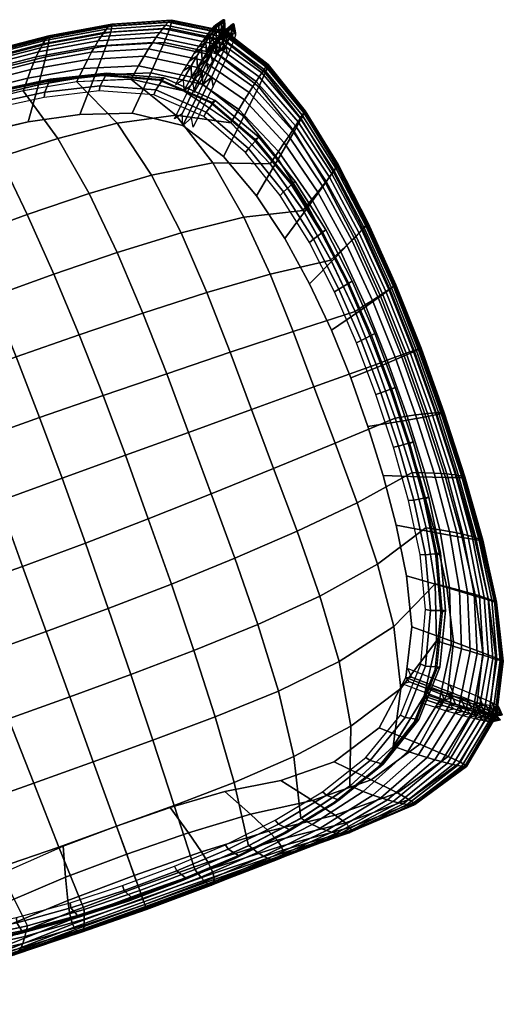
# Model space of a CAD drawing. Header units: inches. Extents: x -419 to 77, y -13 to 172.
# Tile 656 of 656: x 44 to 55, y 138 to 162. Entities that reach past the tile are written whole.
import ezdxf

# ---------------------------------------------------------------- set-up
doc = ezdxf.new("R2010")
doc.units = ezdxf.units.IN
doc.header["$MEASUREMENT"] = 0
for name, color, linetype in [('A-FURN', 1, 'Continuous'), ('A-FURN-3-OPENEST-SEAT-FABRIC-BASE', 144, 'Continuous'), ('A-FURN-3-OPENEST-SEAT-FABRIC-SURFACE', 141, 'Continuous'), ('A-FURN-3-OPENEST-SEAT-FRAME', 254, 'Continuous'), ('A-FURN-3-OPENEST-SEAT-THREAD', 254, 'Continuous')]:
    doc.layers.add(name, color=color, linetype=linetype)

# ---------------------------------------------------------------- blocks, each defined once
blk = doc.blocks.new('SOPN-XX-3D-3')
at = {"layer": 'A-FURN-3-OPENEST-SEAT-FRAME'}
for points, invisible_edges in [([(-1.272, 8.553), (-2.545, 8.468), (-2.769, -8.67, 0), (-1.384, -8.582, 0)], 10), ([(0.003, 8.58), (-1.272, 8.553), (-1.384, -8.582, 0), (0.003, -8.56, 0)], 10), ([(0.003, -8.56, 0), (0.003, 8.58), (1.279, 8.553), (1.39, -8.582, 0)], 5), ([(1.39, -8.582, 0), (1.279, 8.553), (2.551, 8.468), (2.775, -8.67, 0)], 5), ([(4.147, -8.875, 0), (2.775, -8.67, 0), (2.551, 8.468), (3.817, 8.312)], 10), ([(3.817, 8.312), (5.067, 8.058), (5.529, -8.893, 0), (4.147, -8.875, 0)], 10), ([(6.845, -8.484, 0), (5.529, -8.893, 0), (5.067, 8.058), (6.274, 7.65)], 10), ([(6.274, 7.65), (7.334, 6.953), (7.869, -7.556, 0), (6.845, -8.484, 0)], 10), ([(8.431, -6.443, 0), (7.869, -7.556, 0), (7.334, 6.953), (8.012, 5.904, 0)], 10), ([(8.012, 5.904, 0), (8.443, 4.728, 0), (8.731, -5.227, 0), (8.431, -6.443, 0)], 10), ([(8.913, -3.986, 0), (8.731, -5.227, 0), (8.443, 4.728, 0), (8.734, 3.509, 0)], 10), ([(8.734, 3.509, 0), (8.929, 2.27, 0), (9.023, -2.737), (8.913, -3.986, 0)], 10), ([(9.081, -1.485, 0), (9.023, -2.737), (8.929, 2.27, 0), (9.047, 1.022, 0)], 10), ([(9.047, 1.022, 0), (9.094, -0.231, 0), (9.081, -1.485, 0)], 8)]:
    blk.add_3dface(points, dxfattribs=dict(at, invisible_edges=invisible_edges))
at = {"layer": 'A-FURN-3-OPENEST-SEAT-FABRIC-BASE'}
mesh = blk.add_polymesh((13, 17), dxfattribs=at)
for k, corner in enumerate([(7.646, 7.735, 16.566), (7.937, 7.984, 15.5), (8.149, 8.155, 14.4), (8.321, 8.289, 13.288), (8.469, 8.398, 12.169), (8.599, 8.49, 11.047), (8.715, 8.569, 9.922), (8.819, 8.636, 8.795), (8.912, 8.693, 7.666), (8.994, 8.738, 6.537), (9.055, 8.765, 5.405), (9.086, 8.761, 4.272), (9.066, 8.709, 3.14), (8.968, 8.582, 2.018), (8.712, 8.305, 0.954), (8.129, 7.723, 0.204), (7.334, 6.953), (6.533, 8.437, 16.566), (6.813, 8.686, 15.5), (7.018, 8.857, 14.4), (7.186, 8.991, 13.288), (7.33, 9.099, 12.169), (7.458, 9.191, 11.047), (7.573, 9.269, 9.922), (7.676, 9.336, 8.795), (7.77, 9.393, 7.666), (7.852, 9.437, 6.537), (7.915, 9.463, 5.405), (7.948, 9.459, 4.272), (7.932, 9.407, 3.14), (7.84, 9.279, 2.018), (7.597, 9.002, 0.954), (7.038, 8.42, 0.204), (6.274, 7.65), (5.27, 8.832, 16.566), (5.519, 9.08, 15.5), (5.701, 9.252, 14.4), (5.851, 9.386, 13.288), (5.981, 9.496, 12.169), (6.096, 9.589, 11.047), (6.2, 9.668, 9.922), (6.295, 9.736, 8.795), (6.38, 9.794, 7.666), (6.455, 9.84, 6.537), (6.514, 9.867, 5.405), (6.545, 9.864, 4.272), (6.533, 9.813, 3.14), (6.453, 9.686, 2.018), (6.238, 9.41, 0.954), (5.744, 8.828, 0.204), (5.067, 8.058), (3.967, 9.071, 16.566), (4.168, 9.319, 15.5), (4.316, 9.492, 14.4), (4.438, 9.626, 13.288), (4.543, 9.737, 12.169), (4.637, 9.831, 11.047), (4.722, 9.911, 9.922), (4.8, 9.981, 8.795), (4.87, 10.04, 7.666), (4.932, 10.088, 6.537), (4.981, 10.116, 5.405), (5.007, 10.115, 4.272), (4.998, 10.064, 3.14), (4.935, 9.939, 2.018), (4.762, 9.663, 0.954), (4.363, 9.082, 0.204), (3.817, 8.312), (2.65, 9.213, 16.566), (2.791, 9.462, 15.5), (2.895, 9.635, 14.4), (2.98, 9.77, 13.288), (3.055, 9.882, 12.169), (3.121, 9.977, 11.047), (3.181, 10.058, 9.922), (3.236, 10.129, 8.795), (3.286, 10.19, 7.666), (3.33, 10.238, 6.537), (3.364, 10.268, 5.405), (3.383, 10.268, 4.272), (3.377, 10.218, 3.14), (3.333, 10.094, 2.018), (3.213, 9.819, 0.954), (2.934, 9.238, 0.204), (2.551, 8.468), (1.328, 9.288, 16.566), (1.4, 9.537, 15.5), (1.453, 9.71, 14.4), (1.498, 9.846, 13.288), (1.536, 9.958, 12.169), (1.57, 10.054, 11.047), (1.601, 10.136, 9.922), (1.63, 10.208, 8.795), (1.655, 10.27, 7.666), (1.678, 10.319, 6.537), (1.696, 10.35, 5.405), (1.706, 10.35, 4.272), (1.703, 10.302, 3.14), (1.681, 10.178, 2.018), (1.619, 9.903, 0.954), (1.475, 9.322, 0.204), (1.279, 8.553), (0.003, 9.311, 16.566), (0.003, 9.56, 15.5), (0.003, 9.733, 14.4), (0.003, 9.869, 13.288), (0.003, 9.982, 12.169), (0.003, 10.077, 11.047), (0.003, 10.16, 9.922), (0.003, 10.232, 8.795), (0.003, 10.294, 7.666), (0.003, 10.344, 6.537), (0.003, 10.375, 5.405), (0.003, 10.376, 4.272), (0.003, 10.328, 3.14), (0.003, 10.204, 2.018), (0.003, 9.93, 0.954), (0.003, 9.349, 0.204), (0.003, 8.58), (-1.322, 9.288, 16.566), (-1.394, 9.537, 15.5), (-1.447, 9.71, 14.4), (-1.491, 9.846, 13.288), (-1.53, 9.958, 12.169), (-1.564, 10.054, 11.047), (-1.595, 10.136, 9.922), (-1.623, 10.208, 8.795), (-1.649, 10.27, 7.666), (-1.672, 10.319, 6.537), (-1.69, 10.35, 5.405), (-1.7, 10.35, 4.272), (-1.697, 10.302, 3.14), (-1.675, 10.178, 2.018), (-1.612, 9.903, 0.954), (-1.469, 9.322, 0.204), (-1.272, 8.553), (-2.644, 9.213, 16.566), (-2.785, 9.462, 15.5), (-2.888, 9.635, 14.4), (-2.974, 9.77, 13.288), (-3.048, 9.882, 12.169), (-3.115, 9.977, 11.047), (-3.175, 10.058, 9.922), (-3.23, 10.129, 8.795), (-3.28, 10.19, 7.666), (-3.323, 10.238, 6.537), (-3.358, 10.268, 5.405), (-3.377, 10.268, 4.272), (-3.371, 10.218, 3.14), (-3.327, 10.094, 2.018), (-3.207, 9.819, 0.954), (-2.927, 9.238, 0.204), (-2.545, 8.468), (-3.961, 9.071, 16.566), (-4.162, 9.319, 15.5), (-4.31, 9.492, 14.4), (-4.431, 9.626, 13.288), (-4.537, 9.737, 12.169), (-4.631, 9.831, 11.047), (-4.716, 9.911, 9.922), (-4.794, 9.981, 8.795), (-4.864, 10.04, 7.666), (-4.926, 10.088, 6.537), (-4.974, 10.116, 5.405), (-5.001, 10.115, 4.272), (-4.992, 10.064, 3.14), (-4.929, 9.939, 2.018), (-4.756, 9.663, 0.954), (-4.357, 9.082, 0.204), (-3.811, 8.312), (-5.264, 8.832, 16.566), (-5.512, 9.08, 15.5), (-5.695, 9.252, 14.4), (-5.845, 9.386, 13.288), (-5.975, 9.496, 12.169), (-6.09, 9.589, 11.047), (-6.194, 9.668, 9.922), (-6.288, 9.736, 8.795), (-6.374, 9.794, 7.666), (-6.449, 9.84, 6.537), (-6.508, 9.867, 5.405), (-6.539, 9.864, 4.272), (-6.527, 9.813, 3.14), (-6.447, 9.686, 2.018), (-6.232, 9.41, 0.954), (-5.738, 8.828, 0.204), (-5.061, 8.058), (-6.527, 8.437, 16.566), (-6.807, 8.686, 15.5), (-7.012, 8.857, 14.4), (-7.18, 8.991, 13.288), (-7.324, 9.099, 12.169), (-7.452, 9.191, 11.047), (-7.567, 9.269, 9.922), (-7.67, 9.336, 8.795), (-7.764, 9.393, 7.666), (-7.846, 9.437, 6.537), (-7.909, 9.463, 5.405), (-7.942, 9.459, 4.272), (-7.926, 9.407, 3.14), (-7.834, 9.279, 2.018), (-7.59, 9.002, 0.954), (-7.032, 8.42, 0.204), (-6.268, 7.65), (-7.64, 7.735, 16.566), (-7.931, 7.984, 15.5), (-8.143, 8.155, 14.4), (-8.315, 8.289, 13.288), (-8.463, 8.398, 12.169), (-8.593, 8.49, 11.047), (-8.708, 8.569, 9.922), (-8.813, 8.636, 8.795), (-8.906, 8.693, 7.666), (-8.987, 8.738, 6.537), (-9.049, 8.765, 5.405), (-9.08, 8.761, 4.272), (-9.06, 8.709, 3.14), (-8.962, 8.582, 2.018), (-8.706, 8.305, 0.954), (-8.123, 7.723, 0.204), (-7.328, 6.953, 0)]):
    mesh.set_mesh_vertex(divmod(k, 17), corner)
mesh = blk.add_polymesh((13, 17), dxfattribs=at)
for k, corner in enumerate([(8.136, -8.138, 16.566), (8.437, -8.375, 15.507), (8.658, -8.543, 14.413), (8.839, -8.675, 13.308), (8.993, -8.786, 12.196), (9.13, -8.88, 11.08), (9.251, -8.961, 9.962), (9.361, -9.032, 8.841), (9.459, -9.093, 7.719), (9.544, -9.142, 6.595), (9.608, -9.174, 5.47), (9.639, -9.177, 4.342), (9.619, -9.136, 3.215), (9.519, -9.026, 2.098), (9.27, -8.787, 1.028), (8.694, -8.273, 0.231), (7.869, -7.556, 0), (8.875, -6.967, 16.566), (9.174, -7.196, 15.506), (9.389, -7.358, 14.413), (9.561, -7.486, 13.307), (9.704, -7.594, 12.195), (9.827, -7.687, 11.079), (9.934, -7.768, 9.961), (10.027, -7.839, 8.84), (10.109, -7.9, 7.718), (10.177, -7.951, 6.594), (10.225, -7.984, 5.468), (10.242, -7.99, 4.341), (10.208, -7.953, 3.214), (10.097, -7.849, 2.096), (9.839, -7.623, 1.026), (9.257, -7.131, 0.23), (8.431, -6.443, 0), (9.323, -5.655, 16.566), (9.619, -5.857, 15.506), (9.829, -6.001, 14.412), (9.993, -6.116, 13.306), (10.127, -6.214, 12.194), (10.239, -6.298, 11.078), (10.333, -6.372, 9.959), (10.413, -6.437, 8.838), (10.481, -6.495, 7.715), (10.535, -6.542, 6.591), (10.57, -6.574, 5.465), (10.574, -6.582, 4.337), (10.53, -6.551, 3.21), (10.41, -6.462, 2.092), (10.144, -6.265, 1.022), (9.557, -5.833, 0.229), (8.731, -5.227, 0), (9.578, -4.29, 16.566), (9.873, -4.453, 15.506), (10.08, -4.569, 14.411), (10.24, -4.663, 13.305), (10.368, -4.743, 12.192), (10.474, -4.813, 11.075), (10.562, -4.875, 9.955), (10.635, -4.93, 8.834), (10.696, -4.979, 7.711), (10.744, -5.019, 6.586), (10.773, -5.048, 5.46), (10.771, -5.057, 4.331), (10.721, -5.035, 3.204), (10.597, -4.966, 2.085), (10.327, -4.811, 1.016), (9.737, -4.471, 0.227), (8.913, -3.986, 0), (9.714, -2.909, 16.566), (10.008, -3.021, 15.505), (10.213, -3.102, 14.41), (10.372, -3.169, 13.303), (10.498, -3.225, 12.189), (10.601, -3.276, 11.071), (10.687, -3.32, 9.951), (10.758, -3.36, 8.829), (10.816, -3.396, 7.705), (10.862, -3.426, 6.58), (10.888, -3.448, 5.453), (10.884, -3.456, 4.324), (10.833, -3.443, 3.196), (10.707, -3.398, 2.077), (10.436, -3.297, 1.009), (9.845, -3.068, 0.224), (9.023, -2.737), (9.776, -1.521, 16.566), (10.068, -1.576, 15.504), (10.273, -1.617, 14.408), (10.43, -1.651, 13.3), (10.556, -1.681, 12.186), (10.659, -1.708, 11.067), (10.743, -1.732, 9.947), (10.814, -1.753, 8.824), (10.872, -1.773, 7.699), (10.917, -1.79, 6.573), (10.943, -1.802, 5.445), (10.94, -1.808, 4.316), (10.888, -1.805, 3.187), (10.763, -1.786, 2.068), (10.491, -1.743, 1), (9.899, -1.642, 0.221), (9.081, -1.485, 0), (9.787, -0.133, 16.566), (10.078, -0.127, 15.503), (10.282, -0.125, 14.407), (10.438, -0.124, 13.298), (10.564, -0.125, 12.182), (10.666, -0.126, 11.063), (10.751, -0.127, 9.942), (10.822, -0.128, 8.818), (10.88, -0.13, 7.693), (10.926, -0.132, 6.566), (10.952, -0.134, 5.437), (10.949, -0.138, 4.307), (10.899, -0.143, 3.178), (10.774, -0.151, 2.058), (10.501, -0.171, 0.991), (9.909, -0.205, 0.217), (9.094, -0.231, 0), (9.74, 1.255, 16.566), (10.031, 1.321, 15.503), (10.233, 1.367, 14.405), (10.389, 1.402, 13.295), (10.514, 1.431, 12.179), (10.616, 1.456, 11.059), (10.701, 1.477, 9.937), (10.771, 1.495, 8.812), (10.829, 1.512, 7.686), (10.874, 1.525, 6.559), (10.901, 1.532, 5.429), (10.899, 1.532, 4.298), (10.848, 1.518, 3.168), (10.724, 1.482, 2.048), (10.451, 1.401, 0.982), (9.858, 1.232, 0.214), (9.047, 1.022, 0), (9.615, 2.638, 16.566), (9.905, 2.761, 15.502), (10.107, 2.847, 14.404), (10.262, 2.914, 13.293), (10.387, 2.971, 12.176), (10.489, 3.019, 11.055), (10.574, 3.061, 9.932), (10.645, 3.098, 8.807), (10.703, 3.131, 7.68), (10.75, 3.157, 6.552), (10.777, 3.174, 5.422), (10.775, 3.175, 4.29), (10.726, 3.152, 3.159), (10.603, 3.09, 2.039), (10.33, 2.95, 0.973), (9.736, 2.654, 0.211), (8.929, 2.27, 0), (9.387, 4.008, 16.566), (9.676, 4.181, 15.501), (9.878, 4.302, 14.402), (10.035, 4.397, 13.291), (10.161, 4.477, 12.173), (10.265, 4.545, 11.052), (10.353, 4.604, 9.928), (10.426, 4.656, 8.802), (10.488, 4.702, 7.675), (10.538, 4.739, 6.546), (10.568, 4.762, 5.415), (10.57, 4.765, 4.283), (10.523, 4.733, 3.152), (10.403, 4.647, 2.031), (10.13, 4.454, 0.966), (9.537, 4.046, 0.208), (8.734, 3.509, 0), (9.02, 5.346, 16.566), (9.309, 5.559, 15.501), (9.513, 5.708, 14.401), (9.673, 5.825, 13.289), (9.804, 5.922, 12.171), (9.913, 6.005, 11.049), (10.007, 6.077, 9.925), (10.087, 6.14, 8.798), (10.156, 6.194, 7.67), (10.213, 6.238, 6.541), (10.25, 6.266, 5.41), (10.258, 6.268, 4.277), (10.218, 6.227, 3.145), (10.103, 6.122, 2.024), (9.834, 5.886, 0.96), (9.243, 5.387, 0.206), (8.443, 4.728, 0), (8.461, 6.616, 16.566), (8.751, 6.855, 15.5), (8.959, 7.022, 14.4), (9.125, 7.152, 13.288), (9.264, 7.26, 12.17), (9.383, 7.351, 11.047), (9.487, 7.43, 9.922), (9.579, 7.499, 8.796), (9.66, 7.558, 7.667), (9.728, 7.605, 6.538), (9.777, 7.635, 5.406), (9.796, 7.635, 4.273), (9.766, 7.588, 3.141), (9.659, 7.469, 2.02), (9.396, 7.204, 0.956), (8.809, 6.645, 0.204), (8.012, 5.904, 0), (7.646, 7.735, 16.566), (7.937, 7.984, 15.5), (8.149, 8.155, 14.4), (8.321, 8.289, 13.288), (8.469, 8.398, 12.169), (8.599, 8.49, 11.047), (8.715, 8.569, 9.922), (8.819, 8.636, 8.795), (8.912, 8.693, 7.666), (8.994, 8.738, 6.537), (9.055, 8.765, 5.405), (9.086, 8.761, 4.272), (9.066, 8.709, 3.14), (8.968, 8.582, 2.018), (8.712, 8.305, 0.954), (8.129, 7.723, 0.204), (7.334, 6.953)]):
    mesh.set_mesh_vertex(divmod(k, 17), corner)
mesh = blk.add_polymesh((13, 17), dxfattribs=at)
for k, corner in enumerate([(-8.13, -8.138, 16.566), (-8.431, -8.375, 15.507), (-8.652, -8.543, 14.413), (-8.832, -8.675, 13.308), (-8.987, -8.786, 12.196), (-9.123, -8.88, 11.08), (-9.245, -8.961, 9.962), (-9.355, -9.032, 8.841), (-9.453, -9.093, 7.719), (-9.537, -9.142, 6.595), (-9.602, -9.174, 5.47), (-9.633, -9.177, 4.342), (-9.613, -9.136, 3.215), (-9.513, -9.026, 2.098), (-9.263, -8.787, 1.028), (-8.688, -8.273, 0.231), (-7.863, -7.556, 0), (-7.01, -9.025, 16.566), (-7.3, -9.264, 15.507), (-7.515, -9.432, 14.413), (-7.693, -9.567, 13.308), (-7.847, -9.68, 12.196), (-7.984, -9.777, 11.08), (-8.108, -9.861, 9.962), (-8.221, -9.936, 8.841), (-8.324, -10.001, 7.719), (-8.413, -10.054, 6.595), (-8.482, -10.089, 5.47), (-8.52, -10.096, 4.342), (-8.507, -10.057, 3.215), (-8.416, -9.95, 2.098), (-8.181, -9.714, 1.028), (-7.63, -9.201, 0.231), (-6.839, -8.484, 0), (-5.686, -9.577, 16.566), (-5.943, -9.814, 15.507), (-6.133, -9.978, 14.413), (-6.29, -10.105, 13.308), (-6.426, -10.209, 12.196), (-6.547, -10.295, 11.08), (-6.657, -10.368, 9.962), (-6.756, -10.43, 8.841), (-6.845, -10.481, 7.719), (-6.923, -10.521, 6.595), (-6.984, -10.543, 5.47), (-7.016, -10.538, 4.342), (-7.004, -10.489, 3.215), (-6.923, -10.372, 2.098), (-6.713, -10.129, 1.028), (-6.225, -9.611, 0.231), (-5.523, -8.893), (-4.29, -9.911, 16.566), (-4.497, -10.143, 15.507), (-4.65, -10.296, 14.413), (-4.776, -10.407, 13.308), (-4.884, -10.488, 12.196), (-4.981, -10.547, 11.08), (-5.067, -10.59, 9.962), (-5.146, -10.62, 8.841), (-5.216, -10.639, 7.719), (-5.278, -10.646, 6.595), (-5.325, -10.637, 5.47), (-5.35, -10.602, 4.342), (-5.338, -10.526, 3.215), (-5.272, -10.387, 2.098), (-5.102, -10.126, 1.028), (-4.707, -9.598, 0.231), (-4.14, -8.875, 0), (-2.866, -10.104, 16.566), (-3.012, -10.333, 15.507), (-3.119, -10.473, 14.413), (-3.207, -10.563, 13.308), (-3.284, -10.619, 12.196), (-3.352, -10.648, 11.08), (-3.413, -10.658, 9.962), (-3.469, -10.652, 8.841), (-3.519, -10.633, 7.719), (-3.562, -10.603, 6.595), (-3.596, -10.557, 5.47), (-3.614, -10.489, 4.342), (-3.607, -10.383, 3.215), (-3.56, -10.218, 2.098), (-3.442, -9.938, 1.028), (-3.165, -9.397, 0.231), (-2.769, -8.67, 0), (-1.433, -10.202, 16.566), (-1.508, -10.428, 15.507), (-1.563, -10.563, 14.413), (-1.609, -10.644, 13.308), (-1.648, -10.688, 12.196), (-1.683, -10.703, 11.08), (-1.715, -10.697, 9.962), (-1.744, -10.674, 8.841), (-1.769, -10.638, 7.719), (-1.792, -10.59, 6.595), (-1.809, -10.528, 5.47), (-1.819, -10.444, 4.342), (-1.815, -10.324, 3.215), (-1.791, -10.147, 2.098), (-1.73, -9.858, 1.028), (-1.588, -9.311, 0.231), (-1.384, -8.582, 0), (0.003, -10.231, 16.566), (0.003, -10.456, 15.507), (0.003, -10.589, 14.413), (0.003, -10.668, 13.308), (0.003, -10.709, 12.196), (0.003, -10.72, 11.08), (0.003, -10.71, 9.962), (0.003, -10.682, 8.841), (0.003, -10.641, 7.719), (0.003, -10.589, 6.595), (0.003, -10.522, 5.47), (0.003, -10.434, 4.342), (0.003, -10.31, 3.215), (0.003, -10.13, 2.098), (0.003, -9.838, 1.028), (0.003, -9.29, 0.231), (0.003, -8.56, 0), (1.439, -10.202, 16.566), (1.514, -10.428, 15.507), (1.569, -10.563, 14.413), (1.615, -10.644, 13.308), (1.654, -10.688, 12.196), (1.689, -10.703, 11.08), (1.721, -10.697, 9.962), (1.75, -10.674, 8.841), (1.776, -10.638, 7.719), (1.798, -10.59, 6.595), (1.816, -10.528, 5.47), (1.825, -10.444, 4.342), (1.821, -10.324, 3.215), (1.798, -10.147, 2.098), (1.737, -9.858, 1.028), (1.595, -9.311, 0.231), (1.39, -8.582, 0), (2.873, -10.104, 16.566), (3.018, -10.333, 15.507), (3.125, -10.473, 14.413), (3.214, -10.563, 13.308), (3.29, -10.619, 12.196), (3.358, -10.648, 11.08), (3.419, -10.658, 9.962), (3.475, -10.652, 8.841), (3.525, -10.633, 7.719), (3.569, -10.603, 6.595), (3.602, -10.557, 5.47), (3.62, -10.489, 4.342), (3.613, -10.383, 3.215), (3.567, -10.218, 2.098), (3.448, -9.938, 1.028), (3.172, -9.397, 0.231), (2.775, -8.67, 0), (4.296, -9.911, 16.566), (4.503, -10.143, 15.507), (4.656, -10.296, 14.413), (4.782, -10.407, 13.308), (4.891, -10.488, 12.196), (4.987, -10.547, 11.08), (5.073, -10.59, 9.962), (5.152, -10.62, 8.841), (5.223, -10.639, 7.719), (5.284, -10.646, 6.595), (5.331, -10.637, 5.47), (5.356, -10.602, 4.342), (5.345, -10.526, 3.215), (5.278, -10.387, 2.098), (5.108, -10.126, 1.028), (4.713, -9.598, 0.231), (4.147, -8.875, 0), (5.692, -9.577, 16.566), (5.95, -9.814, 15.507), (6.14, -9.978, 14.413), (6.297, -10.105, 13.308), (6.433, -10.209, 12.196), (6.554, -10.295, 11.08), (6.663, -10.368, 9.962), (6.762, -10.43, 8.841), (6.851, -10.481, 7.719), (6.93, -10.521, 6.595), (6.99, -10.543, 5.47), (7.023, -10.538, 4.342), (7.01, -10.489, 3.215), (6.929, -10.372, 2.098), (6.72, -10.129, 1.028), (6.231, -9.611, 0.231), (5.529, -8.893, 0), (7.016, -9.025, 16.566), (7.306, -9.264, 15.507), (7.521, -9.432, 14.413), (7.699, -9.567, 13.308), (7.853, -9.68, 12.196), (7.99, -9.777, 11.08), (8.115, -9.861, 9.962), (8.227, -9.936, 8.841), (8.33, -10.001, 7.719), (8.419, -10.054, 6.595), (8.488, -10.089, 5.47), (8.526, -10.096, 4.342), (8.513, -10.057, 3.215), (8.423, -9.95, 2.098), (8.187, -9.714, 1.028), (7.637, -9.201, 0.231), (6.845, -8.484, 0), (8.136, -8.138, 16.566), (8.437, -8.375, 15.507), (8.658, -8.543, 14.413), (8.839, -8.675, 13.308), (8.993, -8.786, 12.196), (9.13, -8.88, 11.08), (9.251, -8.961, 9.962), (9.361, -9.032, 8.841), (9.459, -9.093, 7.719), (9.544, -9.142, 6.595), (9.608, -9.174, 5.47), (9.639, -9.177, 4.342), (9.619, -9.136, 3.215), (9.519, -9.026, 2.098), (9.27, -8.787, 1.028), (8.694, -8.273, 0.231), (7.869, -7.556, 0)]):
    mesh.set_mesh_vertex(divmod(k, 17), corner)
at = {"layer": 'A-FURN-3-OPENEST-SEAT-FABRIC-SURFACE'}
mesh = blk.add_polymesh((13, 13), dxfattribs=at)
for k, corner in enumerate([(-8.13, -8.138, 16.566), (-7.005, -9.028, 16.566), (-5.68, -9.579, 16.566), (-4.284, -9.911, 16.566), (-2.863, -10.105, 16.566), (-1.431, -10.202, 16.566), (0.003, -10.231, 16.566), (1.438, -10.202, 16.566), (2.869, -10.105, 16.566), (4.291, -9.911, 16.566), (5.686, -9.579, 16.566), (7.011, -9.028, 16.566), (8.136, -8.138, 16.566), (-8.87, -6.964, 16.566), (-7.663, -7.763, 16.606), (-6.202, -8.211, 16.668), (-4.64, -8.438, 16.74), (-3.054, -8.536, 16.807), (-1.492, -8.564, 16.857), (0.003, -8.565, 16.877), (1.499, -8.564, 16.857), (3.06, -8.536, 16.807), (4.646, -8.438, 16.74), (6.208, -8.211, 16.668), (7.669, -7.763, 16.606), (8.876, -6.964, 16.566), (-9.317, -5.651, 16.566), (-8.009, -6.287, 16.667), (-6.466, -6.638, 16.789), (-4.827, -6.809, 16.914), (-3.167, -6.878, 17.023), (-1.541, -6.892, 17.102), (0.003, -6.891, 17.132), (1.547, -6.892, 17.102), (3.173, -6.878, 17.023), (4.834, -6.809, 16.914), (6.473, -6.638, 16.789), (8.015, -6.287, 16.667), (9.323, -5.651, 16.566), (-9.572, -4.287, 16.566), (-8.157, -4.723, 16.737), (-6.569, -4.975, 16.911), (-4.908, -5.111, 17.074), (-3.23, -5.177, 17.206), (-1.581, -5.203, 17.297), (0.003, -5.208, 17.333), (1.587, -5.203, 17.297), (3.236, -5.177, 17.206), (4.914, -5.111, 17.074), (6.575, -4.975, 16.911), (8.163, -4.723, 16.737), (9.578, -4.287, 16.566), (-9.708, -2.906, 16.566), (-8.195, -3.142, 16.801), (-6.583, -3.298, 17.016), (-4.929, -3.401, 17.201), (-3.263, -3.468, 17.34), (-1.611, -3.507, 17.431), (0.003, -3.519, 17.466), (1.617, -3.507, 17.431), (3.269, -3.468, 17.34), (4.935, -3.401, 17.201), (6.589, -3.298, 17.016), (8.201, -3.142, 16.801), (9.714, -2.906, 16.566), (-9.769, -1.52, 16.566), (-8.183, -1.597, 16.849), (-6.562, -1.666, 17.09), (-4.923, -1.727, 17.286), (-3.276, -1.778, 17.424), (-1.631, -1.813, 17.511), (0.003, -1.827, 17.544), (1.637, -1.813, 17.511), (3.282, -1.778, 17.424), (4.929, -1.727, 17.286), (6.569, -1.666, 17.09), (8.19, -1.597, 16.849), (9.776, -1.52, 16.566), (-9.78, -0.133, 16.566), (-8.167, -0.133, 16.868), (-6.544, -0.133, 17.117), (-4.914, -0.133, 17.315), (-3.278, -0.133, 17.451), (-1.638, -0.133, 17.535), (0.003, -0.133, 17.566), (1.645, -0.133, 17.535), (3.284, -0.133, 17.451), (4.92, -0.133, 17.315), (6.55, -0.133, 17.117), (8.173, -0.133, 16.868), (9.787, -0.133, 16.566), (-9.734, 1.254, 16.566), (-8.149, 1.312, 16.848), (-6.532, 1.357, 17.085), (-4.899, 1.394, 17.277), (-3.26, 1.424, 17.411), (-1.623, 1.444, 17.494), (0.003, 1.452, 17.526), (1.629, 1.444, 17.494), (3.266, 1.424, 17.411), (4.906, 1.394, 17.277), (6.538, 1.357, 17.085), (8.155, 1.312, 16.848), (9.741, 1.254, 16.566), (-9.609, 2.636, 16.566), (-8.095, 2.818, 16.799), (-6.495, 2.918, 17.008), (-4.858, 2.978, 17.186), (-3.212, 3.012, 17.318), (-1.584, 3.03, 17.404), (0.003, 3.035, 17.437), (1.59, 3.03, 17.404), (3.218, 3.012, 17.318), (4.864, 2.978, 17.186), (6.501, 2.918, 17.008), (8.101, 2.818, 16.799), (9.615, 2.636, 16.566), (-9.381, 4.005, 16.566), (-7.965, 4.344, 16.734), (-6.398, 4.507, 16.902), (-4.771, 4.583, 17.057), (-3.133, 4.612, 17.181), (-1.529, 4.616, 17.266), (0.003, 4.614, 17.299), (1.535, 4.616, 17.266), (3.139, 4.612, 17.181), (4.777, 4.583, 17.057), (6.404, 4.507, 16.902), (7.971, 4.344, 16.734), (9.388, 4.005, 16.566), (-9.015, 5.343, 16.566), (-7.706, 5.841, 16.665), (-6.198, 6.072, 16.781), (-4.614, 6.171, 16.899), (-3.018, 6.199, 17.001), (-1.463, 6.194, 17.075), (0.003, 6.187, 17.103), (1.469, 6.194, 17.075), (3.025, 6.199, 17.001), (4.62, 6.171, 16.899), (6.204, 6.072, 16.781), (7.712, 5.841, 16.665), (9.021, 5.343, 16.566), (-8.456, 6.613, 16.566), (-7.251, 7.242, 16.605), (-5.84, 7.547, 16.664), (-4.356, 7.691, 16.731), (-2.858, 7.746, 16.794), (-1.392, 7.756, 16.84), (0.003, 7.753, 16.859), (1.398, 7.756, 16.84), (2.865, 7.746, 16.794), (4.362, 7.691, 16.731), (5.846, 7.547, 16.664), (7.258, 7.242, 16.605), (8.462, 6.613, 16.566), (-7.64, 7.735, 16.566), (-6.52, 8.44, 16.566), (-5.257, 8.833, 16.566), (-3.956, 9.071, 16.566), (-2.641, 9.213, 16.566), (-1.32, 9.288, 16.566), (0.003, 9.311, 16.566), (1.326, 9.288, 16.566), (2.647, 9.213, 16.566), (3.962, 9.071, 16.566), (5.263, 8.833, 16.566), (6.526, 8.44, 16.566), (7.646, 7.735, 16.566)]):
    mesh.set_mesh_vertex(divmod(k, 13), corner)
at = {"layer": 'A-FURN-3-OPENEST-SEAT-THREAD'}
mesh = blk.add_polymesh((2, 48), dxfattribs=dict(at, n_close=True))
for k, corner in enumerate([(-6.556, 8.591, 16.504), (-5.214, 8.999, 16.504), (-3.832, 9.241, 16.504), (-2.435, 9.38, 16.504), (-1.034, 9.448, 16.504), (0.37, 9.459, 16.504), (1.772, 9.418, 16.504), (3.171, 9.313, 16.504), (4.561, 9.119, 16.504), (5.922, 8.79, 16.504), (7.186, 8.207, 16.504), (8.185, 7.258, 16.504), (8.88, 6.048, 16.504), (9.35, 4.729, 16.504), (9.652, 3.36, 16.504), (9.831, 1.969, 16.504), (9.918, 0.569, 16.504), (9.936, -0.834, 16.504), (9.899, -2.237, 16.504), (9.798, -3.636, 16.504), (9.598, -5.024, 16.504), (9.24, -6.378, 16.504), (8.637, -7.634, 16.504), (7.716, -8.667, 16.504), (6.531, -9.395, 16.504), (5.209, -9.852, 16.504), (3.835, -10.13, 16.504), (2.441, -10.289, 16.504), (1.04, -10.365, 16.504), (-0.363, -10.379, 16.504), (-1.766, -10.335, 16.504), (-3.164, -10.22, 16.504), (-4.551, -10.007, 16.504), (-5.906, -9.652, 16.504), (-7.184, -9.083, 16.504), (-8.273, -8.201, 16.504), (-9.017, -7.012, 16.504), (-9.469, -5.683, 16.504), (-9.726, -4.303, 16.504), (-9.863, -2.907, 16.504), (-9.925, -1.505, 16.504), (-9.935, -0.101, 16.504), (-9.886, 1.302, 16.504), (-9.756, 2.699, 16.504), (-9.521, 4.082, 16.504), (-9.144, 5.434, 16.504), (-8.574, 6.716, 16.504), (-7.748, 7.85, 16.504), (-6.538, 8.565, 16.646), (-5.199, 8.971, 16.646), (-3.821, 9.211, 16.646), (-2.429, 9.351, 16.646), (-1.031, 9.418, 16.646), (0.369, 9.429, 16.646), (1.767, 9.388, 16.646), (3.163, 9.283, 16.646), (4.548, 9.091, 16.646), (5.906, 8.764, 16.646), (7.167, 8.184, 16.646), (8.163, 7.237, 16.646), (8.855, 6.03, 16.646), (9.323, 4.715, 16.646), (9.623, 3.35, 16.646), (9.802, 1.962, 16.646), (9.888, 0.566, 16.646), (9.906, -0.833, 16.646), (9.869, -2.232, 16.646), (9.769, -3.628, 16.646), (9.57, -5.012, 16.646), (9.213, -6.361, 16.646), (8.613, -7.615, 16.646), (7.696, -8.645, 16.646), (6.514, -9.37, 16.646), (5.194, -9.824, 16.646), (3.824, -10.101, 16.646), (2.434, -10.26, 16.646), (1.037, -10.335, 16.646), (-0.362, -10.349, 16.646), (-1.761, -10.305, 16.646), (-3.155, -10.191, 16.646), (-4.538, -9.979, 16.646), (-5.89, -9.627, 16.646), (-7.165, -9.06, 16.646), (-8.251, -8.181, 16.646), (-8.992, -6.994, 16.646), (-9.441, -5.669, 16.646), (-9.697, -4.293, 16.646), (-9.833, -2.9, 16.646), (-9.895, -1.502, 16.646), (-9.905, -0.102, 16.646), (-9.856, 1.297, 16.646), (-9.727, 2.69, 16.646), (-9.493, 4.07, 16.646), (-9.118, 5.418, 16.646), (-8.55, 6.697, 16.646), (-7.727, 7.828, 16.646)]):
    mesh.set_mesh_vertex(divmod(k, 48), corner)
mesh = blk.add_polymesh((2, 48), dxfattribs=dict(at, n_close=True))
for k, corner in enumerate([(-6.538, 8.565, 16.646), (-5.199, 8.971, 16.646), (-3.821, 9.211, 16.646), (-2.429, 9.351, 16.646), (-1.031, 9.418, 16.646), (0.369, 9.429, 16.646), (1.767, 9.388, 16.646), (3.163, 9.283, 16.646), (4.548, 9.091, 16.646), (5.906, 8.764, 16.646), (7.167, 8.184, 16.646), (8.163, 7.237, 16.646), (8.855, 6.03, 16.646), (9.323, 4.715, 16.646), (9.623, 3.35, 16.646), (9.802, 1.962, 16.646), (9.888, 0.566, 16.646), (9.906, -0.833, 16.646), (9.869, -2.232, 16.646), (9.769, -3.628, 16.646), (9.57, -5.012, 16.646), (9.213, -6.361, 16.646), (8.613, -7.615, 16.646), (7.696, -8.645, 16.646), (6.514, -9.37, 16.646), (5.194, -9.824, 16.646), (3.824, -10.101, 16.646), (2.434, -10.26, 16.646), (1.037, -10.335, 16.646), (-0.362, -10.349, 16.646), (-1.761, -10.305, 16.646), (-3.155, -10.191, 16.646), (-4.538, -9.979, 16.646), (-5.89, -9.627, 16.646), (-7.165, -9.06, 16.646), (-8.251, -8.181, 16.646), (-8.992, -6.994, 16.646), (-9.441, -5.669, 16.646), (-9.697, -4.293, 16.646), (-9.833, -2.9, 16.646), (-9.895, -1.502, 16.646), (-9.905, -0.102, 16.646), (-9.856, 1.297, 16.646), (-9.727, 2.69, 16.646), (-9.493, 4.07, 16.646), (-9.118, 5.418, 16.646), (-8.55, 6.697, 16.646), (-7.727, 7.828, 16.646), (-6.414, 8.583, 16.566), (-5.075, 8.988, 16.566), (-3.697, 9.229, 16.566), (-2.305, 9.368, 16.566), (-0.907, 9.436, 16.566), (0.492, 9.447, 16.566), (1.891, 9.406, 16.566), (3.286, 9.301, 16.566), (4.672, 9.109, 16.566), (6.03, 8.781, 16.566), (7.291, 8.202, 16.566), (8.287, 7.255, 16.566), (8.979, 6.048, 16.566), (9.446, 4.732, 16.566), (9.747, 3.367, 16.566), (9.926, 1.98, 16.566), (10.012, 0.584, 16.566), (10.03, -0.816, 16.566), (9.993, -2.214, 16.566), (9.892, -3.61, 16.566), (9.694, -4.994, 16.566), (9.337, -6.344, 16.566), (8.737, -7.598, 16.566), (7.82, -8.628, 16.566), (6.637, -9.352, 16.566), (5.318, -9.807, 16.566), (3.948, -10.083, 16.566), (2.558, -10.242, 16.566), (1.161, -10.318, 16.566), (-0.239, -10.331, 16.566), (-1.637, -10.288, 16.566), (-3.032, -10.173, 16.566), (-4.414, -9.962, 16.566), (-5.766, -9.609, 16.566), (-7.042, -9.042, 16.566), (-8.127, -8.163, 16.566), (-8.868, -6.976, 16.566), (-9.317, -5.651, 16.566), (-9.573, -4.275, 16.566), (-9.71, -2.882, 16.566), (-9.771, -1.484, 16.566), (-9.781, -0.084, 16.566), (-9.732, 1.314, 16.566), (-9.603, 2.708, 16.566), (-9.369, 4.088, 16.566), (-8.994, 5.436, 16.566), (-8.426, 6.714, 16.566), (-7.603, 7.846, 16.566)]):
    mesh.set_mesh_vertex(divmod(k, 48), corner)
mesh = blk.add_polymesh((2, 48), dxfattribs=dict(at, n_close=True))
for k, corner in enumerate([(-6.414, 8.583, 16.566), (-5.075, 8.988, 16.566), (-3.697, 9.229, 16.566), (-2.305, 9.368, 16.566), (-0.907, 9.436, 16.566), (0.492, 9.447, 16.566), (1.891, 9.406, 16.566), (3.286, 9.301, 16.566), (4.672, 9.109, 16.566), (6.03, 8.781, 16.566), (7.291, 8.202, 16.566), (8.287, 7.255, 16.566), (8.979, 6.048, 16.566), (9.446, 4.732, 16.566), (9.747, 3.367, 16.566), (9.926, 1.98, 16.566), (10.012, 0.584, 16.566), (10.03, -0.816, 16.566), (9.993, -2.214, 16.566), (9.892, -3.61, 16.566), (9.694, -4.994, 16.566), (9.337, -6.344, 16.566), (8.737, -7.598, 16.566), (7.82, -8.628, 16.566), (6.637, -9.352, 16.566), (5.318, -9.807, 16.566), (3.948, -10.083, 16.566), (2.558, -10.242, 16.566), (1.161, -10.318, 16.566), (-0.239, -10.331, 16.566), (-1.637, -10.288, 16.566), (-3.032, -10.173, 16.566), (-4.414, -9.962, 16.566), (-5.766, -9.609, 16.566), (-7.042, -9.042, 16.566), (-8.127, -8.163, 16.566), (-8.868, -6.976, 16.566), (-9.317, -5.651, 16.566), (-9.573, -4.275, 16.566), (-9.71, -2.882, 16.566), (-9.771, -1.484, 16.566), (-9.781, -0.084, 16.566), (-9.732, 1.314, 16.566), (-9.603, 2.708, 16.566), (-9.369, 4.088, 16.566), (-8.994, 5.436, 16.566), (-8.426, 6.714, 16.566), (-7.603, 7.846, 16.566), (-6.387, 8.35, 16.746), (-5.078, 8.739, 16.746), (-3.731, 8.97, 16.746), (-2.371, 9.103, 16.746), (-1.006, 9.168, 16.746), (0.36, 9.18, 16.746), (1.726, 9.14, 16.746), (3.089, 9.04, 16.746), (4.442, 8.856, 16.746), (5.77, 8.544, 16.746), (7.007, 7.99, 16.746), (7.98, 7.064, 16.746), (8.648, 5.881, 16.746), (9.096, 4.594, 16.746), (9.385, 3.26, 16.746), (9.556, 1.905, 16.746), (9.639, 0.541, 16.746), (9.656, -0.825, 16.746), (9.621, -2.191, 16.746), (9.525, -3.554, 16.746), (9.335, -4.906, 16.746), (8.995, -6.226, 16.746), (8.419, -7.455, 16.746), (7.524, -8.462, 16.746), (6.365, -9.161, 16.746), (5.074, -9.596, 16.746), (3.734, -9.861, 16.746), (2.377, -10.013, 16.746), (1.012, -10.086, 16.746), (-0.354, -10.099, 16.746), (-1.72, -10.057, 16.746), (-3.082, -9.949, 16.746), (-4.433, -9.748, 16.746), (-5.756, -9.412, 16.746), (-7.006, -8.867, 16.746), (-8.065, -8.007, 16.746), (-8.779, -6.844, 16.746), (-9.209, -5.547, 16.746), (-9.454, -4.203, 16.746), (-9.586, -2.843, 16.746), (-9.645, -1.477, 16.746), (-9.655, -0.11, 16.746), (-9.609, 1.255, 16.746), (-9.486, 2.617, 16.746), (-9.261, 3.965, 16.746), (-8.901, 5.283, 16.746), (-8.354, 6.535, 16.746), (-7.553, 7.642, 16.746)]):
    mesh.set_mesh_vertex(divmod(k, 48), corner)
mesh = blk.add_polymesh((2, 48), dxfattribs=dict(at, n_close=True))
for k, corner in enumerate([(-6.387, 8.35, 16.746), (-5.078, 8.739, 16.746), (-3.731, 8.97, 16.746), (-2.371, 9.103, 16.746), (-1.006, 9.168, 16.746), (0.36, 9.18, 16.746), (1.726, 9.14, 16.746), (3.089, 9.04, 16.746), (4.442, 8.856, 16.746), (5.77, 8.544, 16.746), (7.007, 7.99, 16.746), (7.98, 7.064, 16.746), (8.648, 5.881, 16.746), (9.096, 4.594, 16.746), (9.385, 3.26, 16.746), (9.556, 1.905, 16.746), (9.639, 0.541, 16.746), (9.656, -0.825, 16.746), (9.621, -2.191, 16.746), (9.525, -3.554, 16.746), (9.335, -4.906, 16.746), (8.995, -6.226, 16.746), (8.419, -7.455, 16.746), (7.524, -8.462, 16.746), (6.365, -9.161, 16.746), (5.074, -9.596, 16.746), (3.734, -9.861, 16.746), (2.377, -10.013, 16.746), (1.012, -10.086, 16.746), (-0.354, -10.099, 16.746), (-1.72, -10.057, 16.746), (-3.082, -9.949, 16.746), (-4.433, -9.748, 16.746), (-5.756, -9.412, 16.746), (-7.006, -8.867, 16.746), (-8.065, -8.007, 16.746), (-8.779, -6.844, 16.746), (-9.209, -5.547, 16.746), (-9.454, -4.203, 16.746), (-9.586, -2.843, 16.746), (-9.645, -1.477, 16.746), (-9.655, -0.11, 16.746), (-9.609, 1.255, 16.746), (-9.486, 2.617, 16.746), (-9.261, 3.965, 16.746), (-8.901, 5.283, 16.746), (-8.354, 6.535, 16.746), (-7.553, 7.642, 16.746), (-6.311, 8.243, 16.629), (-5.017, 8.623, 16.629), (-3.686, 8.849, 16.629), (-2.343, 8.98, 16.629), (-0.994, 9.044, 16.629), (0.356, 9.055, 16.629), (1.706, 9.016, 16.629), (3.052, 8.918, 16.629), (4.389, 8.739, 16.629), (5.703, 8.434, 16.629), (6.927, 7.892, 16.629), (7.888, 6.978, 16.629), (8.544, 5.807, 16.629), (8.983, 4.534, 16.629), (9.266, 3.215, 16.629), (9.433, 1.876, 16.629), (9.514, 0.529, 16.629), (9.531, -0.821, 16.629), (9.497, -2.17, 16.629), (9.403, -3.517, 16.629), (9.218, -4.853, 16.629), (8.886, -6.159, 16.629), (8.322, -7.375, 16.629), (7.438, -8.371, 16.629), (6.29, -9.057, 16.629), (5.013, -9.482, 16.629), (3.69, -9.741, 16.629), (2.348, -9.89, 16.629), (1, -9.961, 16.629), (-0.35, -9.974, 16.629), (-1.699, -9.934, 16.629), (-3.045, -9.828, 16.629), (-4.38, -9.632, 16.629), (-5.689, -9.304, 16.629), (-6.927, -8.77, 16.629), (-7.972, -7.92, 16.629), (-8.673, -6.768, 16.629), (-9.093, -5.486, 16.629), (-9.333, -4.158, 16.629), (-9.462, -2.814, 16.629), (-9.52, -1.465, 16.629), (-9.53, -0.115, 16.629), (-9.485, 1.235, 16.629), (-9.363, 2.58, 16.629), (-9.143, 3.912, 16.629), (-8.79, 5.215, 16.629), (-8.254, 6.453, 16.629), (-7.466, 7.549, 16.629)]):
    mesh.set_mesh_vertex(divmod(k, 48), corner)
mesh = blk.add_polymesh((2, 17), dxfattribs=at)
for k, corner in enumerate([(7.727, 8.003, 16.566), (8.018, 8.251, 15.501), (8.229, 8.422, 14.403), (8.402, 8.556, 13.293), (8.549, 8.665, 12.176), (8.679, 8.757, 11.056), (8.794, 8.835, 9.933), (8.898, 8.903, 8.808), (8.992, 8.96, 7.682), (9.073, 9.005, 6.555), (9.135, 9.032, 5.425), (9.166, 9.029, 4.294), (9.147, 8.978, 3.164), (9.051, 8.852, 2.044), (8.798, 8.578, 0.976), (8.213, 7.994, 0.208), (7.415, 7.22, 0), (7.507, 7.952, 16.566), (7.798, 8.201, 15.501), (8.01, 8.372, 14.403), (8.182, 8.505, 13.293), (8.329, 8.614, 12.176), (8.459, 8.706, 11.056), (8.575, 8.785, 9.933), (8.679, 8.852, 8.808), (8.772, 8.909, 7.682), (8.854, 8.955, 6.555), (8.916, 8.981, 5.425), (8.947, 8.978, 4.294), (8.928, 8.927, 3.164), (8.831, 8.802, 2.044), (8.578, 8.528, 0.976), (7.993, 7.943, 0.208), (7.195, 7.17, 0)]):
    mesh.set_mesh_vertex(divmod(k, 17), corner)
mesh = blk.add_polymesh((2, 17), dxfattribs=at)
for k, corner in enumerate([(7.646, 7.735, 16.566), (7.937, 7.983, 15.501), (8.148, 8.155, 14.403), (8.321, 8.288, 13.293), (8.468, 8.397, 12.176), (8.598, 8.489, 11.056), (8.713, 8.568, 9.933), (8.817, 8.635, 8.808), (8.911, 8.692, 7.682), (8.992, 8.737, 6.555), (9.054, 8.764, 5.425), (9.086, 8.761, 4.294), (9.067, 8.71, 3.164), (8.97, 8.585, 2.044), (8.717, 8.311, 0.976), (8.132, 7.726, 0.208), (7.334, 6.953), (7.727, 8.003, 16.566), (8.018, 8.251, 15.501), (8.229, 8.422, 14.403), (8.402, 8.556, 13.293), (8.549, 8.665, 12.176), (8.679, 8.757, 11.056), (8.794, 8.835, 9.933), (8.898, 8.903, 8.808), (8.992, 8.96, 7.682), (9.073, 9.005, 6.555), (9.135, 9.032, 5.425), (9.166, 9.029, 4.294), (9.147, 8.978, 3.164), (9.051, 8.852, 2.044), (8.798, 8.578, 0.976), (8.213, 7.994, 0.208), (7.415, 7.22, 0)]):
    mesh.set_mesh_vertex(divmod(k, 17), corner)
mesh = blk.add_polymesh((2, 17), dxfattribs=at)
for k, corner in enumerate([(7.909, 7.831, 16.566), (8.199, 8.079, 15.501), (8.411, 8.251, 14.403), (8.583, 8.384, 13.293), (8.731, 8.493, 12.176), (8.86, 8.585, 11.056), (8.976, 8.664, 9.933), (9.08, 8.731, 8.808), (9.174, 8.788, 7.682), (9.255, 8.833, 6.555), (9.317, 8.86, 5.425), (9.348, 8.857, 4.294), (9.329, 8.806, 3.164), (9.233, 8.681, 2.044), (8.98, 8.407, 0.976), (8.395, 7.822, 0.208), (7.596, 7.049, 0), (7.646, 7.735, 16.566), (7.937, 7.983, 15.501), (8.148, 8.155, 14.403), (8.321, 8.288, 13.293), (8.468, 8.397, 12.176), (8.598, 8.489, 11.056), (8.713, 8.568, 9.933), (8.817, 8.635, 8.808), (8.911, 8.692, 7.682), (8.992, 8.737, 6.555), (9.054, 8.764, 5.425), (9.086, 8.761, 4.294), (9.067, 8.71, 3.164), (8.97, 8.585, 2.044), (8.717, 8.311, 0.976), (8.132, 7.726, 0.208), (7.334, 6.953)]):
    mesh.set_mesh_vertex(divmod(k, 17), corner)
mesh = blk.add_polymesh((2, 17), dxfattribs=at)
for k, corner in enumerate([(7.871, 7.609, 16.566), (8.161, 7.857, 15.501), (8.373, 8.029, 14.403), (8.545, 8.162, 13.293), (8.693, 8.271, 12.176), (8.822, 8.363, 11.056), (8.938, 8.441, 9.933), (9.042, 8.509, 8.808), (9.136, 8.566, 7.682), (9.217, 8.611, 6.555), (9.279, 8.638, 5.425), (9.31, 8.635, 4.294), (9.291, 8.584, 3.164), (9.195, 8.459, 2.044), (8.942, 8.184, 0.976), (8.357, 7.6, 0.208), (7.558, 6.827, 0), (7.909, 7.831, 16.566), (8.199, 8.079, 15.501), (8.411, 8.251, 14.403), (8.583, 8.384, 13.293), (8.731, 8.493, 12.176), (8.86, 8.585, 11.056), (8.976, 8.664, 9.933), (9.08, 8.731, 8.808), (9.174, 8.788, 7.682), (9.255, 8.833, 6.555), (9.317, 8.86, 5.425), (9.348, 8.857, 4.294), (9.329, 8.806, 3.164), (9.233, 8.681, 2.044), (8.98, 8.407, 0.976), (8.395, 7.822, 0.208), (7.596, 7.049, 0)]):
    mesh.set_mesh_vertex(divmod(k, 17), corner)
mesh = blk.add_polymesh((2, 17), dxfattribs=at)
for k, corner in enumerate([(8.271, -8.175, 16.566), (8.572, -8.413, 15.508), (8.792, -8.58, 14.416), (8.972, -8.712, 13.313), (9.127, -8.822, 12.203), (9.263, -8.916, 11.09), (9.385, -8.997, 9.973), (9.494, -9.068, 8.855), (9.592, -9.129, 7.735), (9.677, -9.179, 6.614), (9.741, -9.21, 5.49), (9.773, -9.214, 4.365), (9.754, -9.174, 3.24), (9.656, -9.066, 2.124), (9.41, -8.83, 1.051), (8.833, -8.314, 0.237), (8.003, -7.593, 0), (8.256, -7.949, 16.566), (8.557, -8.186, 15.508), (8.777, -8.353, 14.416), (8.957, -8.486, 13.313), (9.112, -8.596, 12.203), (9.248, -8.69, 11.09), (9.37, -8.771, 9.973), (9.479, -8.842, 8.855), (9.577, -8.903, 7.735), (9.662, -8.952, 6.614), (9.726, -8.984, 5.49), (9.758, -8.988, 4.365), (9.739, -8.947, 3.24), (9.641, -8.839, 2.124), (9.394, -8.603, 1.051), (8.818, -8.088, 0.237), (7.988, -7.367, 0)]):
    mesh.set_mesh_vertex(divmod(k, 17), corner)
mesh = blk.add_polymesh((2, 17), dxfattribs=at)
for k, corner in enumerate([(8, -8.246, 16.566), (8.301, -8.483, 15.508), (8.521, -8.651, 14.416), (8.701, -8.783, 13.313), (8.856, -8.893, 12.203), (8.992, -8.987, 11.09), (9.114, -9.068, 9.973), (9.223, -9.139, 8.855), (9.321, -9.2, 7.735), (9.406, -9.249, 6.614), (9.47, -9.281, 5.49), (9.502, -9.285, 4.365), (9.483, -9.245, 3.24), (9.385, -9.136, 2.124), (9.139, -8.901, 1.051), (8.562, -8.385, 0.237), (7.732, -7.664, 0), (8.187, -8.268, 16.566), (8.488, -8.505, 15.508), (8.708, -8.673, 14.416), (8.889, -8.805, 13.313), (9.043, -8.915, 12.203), (9.179, -9.009, 11.09), (9.301, -9.09, 9.973), (9.41, -9.161, 8.855), (9.509, -9.222, 7.735), (9.593, -9.271, 6.614), (9.658, -9.303, 5.49), (9.69, -9.307, 4.365), (9.67, -9.267, 3.24), (9.572, -9.158, 2.124), (9.326, -8.923, 1.051), (8.749, -8.407, 0.237), (7.92, -7.686, 0)]):
    mesh.set_mesh_vertex(divmod(k, 17), corner)
mesh = blk.add_polymesh((2, 17), dxfattribs=at)
for k, corner in enumerate([(8.187, -8.268, 16.566), (8.488, -8.505, 15.508), (8.708, -8.673, 14.416), (8.889, -8.805, 13.313), (9.043, -8.915, 12.203), (9.179, -9.009, 11.09), (9.301, -9.09, 9.973), (9.41, -9.161, 8.855), (9.509, -9.222, 7.735), (9.593, -9.271, 6.614), (9.658, -9.303, 5.49), (9.69, -9.307, 4.365), (9.67, -9.267, 3.24), (9.572, -9.158, 2.124), (9.326, -8.923, 1.051), (8.749, -8.407, 0.237), (7.92, -7.686, 0), (8.136, -8.138, 16.566), (8.437, -8.375, 15.508), (8.658, -8.542, 14.416), (8.838, -8.675, 13.313), (8.992, -8.785, 12.203), (9.129, -8.879, 11.09), (9.25, -8.96, 9.973), (9.359, -9.031, 8.855), (9.458, -9.092, 7.735), (9.542, -9.141, 6.614), (9.607, -9.173, 5.49), (9.639, -9.177, 4.365), (9.62, -9.136, 3.24), (9.522, -9.028, 2.124), (9.275, -8.793, 1.051), (8.698, -8.277, 0.237), (7.869, -7.556, 0)]):
    mesh.set_mesh_vertex(divmod(k, 17), corner)
mesh = blk.add_polymesh((2, 17), dxfattribs=at)
for k, corner in enumerate([(8.136, -8.138, 16.566), (8.437, -8.375, 15.508), (8.658, -8.542, 14.416), (8.838, -8.675, 13.313), (8.992, -8.785, 12.203), (9.129, -8.879, 11.09), (9.25, -8.96, 9.973), (9.359, -9.031, 8.855), (9.458, -9.092, 7.735), (9.542, -9.141, 6.614), (9.607, -9.173, 5.49), (9.639, -9.177, 4.365), (9.62, -9.136, 3.24), (9.522, -9.028, 2.124), (9.275, -8.793, 1.051), (8.698, -8.277, 0.237), (7.869, -7.556, 0), (8.271, -8.175, 16.566), (8.572, -8.413, 15.508), (8.792, -8.58, 14.416), (8.972, -8.712, 13.313), (9.127, -8.822, 12.203), (9.263, -8.916, 11.09), (9.385, -8.997, 9.973), (9.494, -9.068, 8.855), (9.592, -9.129, 7.735), (9.677, -9.179, 6.614), (9.741, -9.21, 5.49), (9.773, -9.214, 4.365), (9.754, -9.174, 3.24), (9.656, -9.066, 2.124), (9.41, -8.83, 1.051), (8.833, -8.314, 0.237), (8.003, -7.593, 0)]):
    mesh.set_mesh_vertex(divmod(k, 17), corner)

msp = doc.modelspace()

# ---------------------------------------------------------------- block references
at = {"layer": 'A-FURN', "rotation": 19.88904279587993}
msp.add_blockref('SOPN-XX-3D-3', (43.021, 150.085), dxfattribs=at)

doc.saveas('drawing.dxf')
